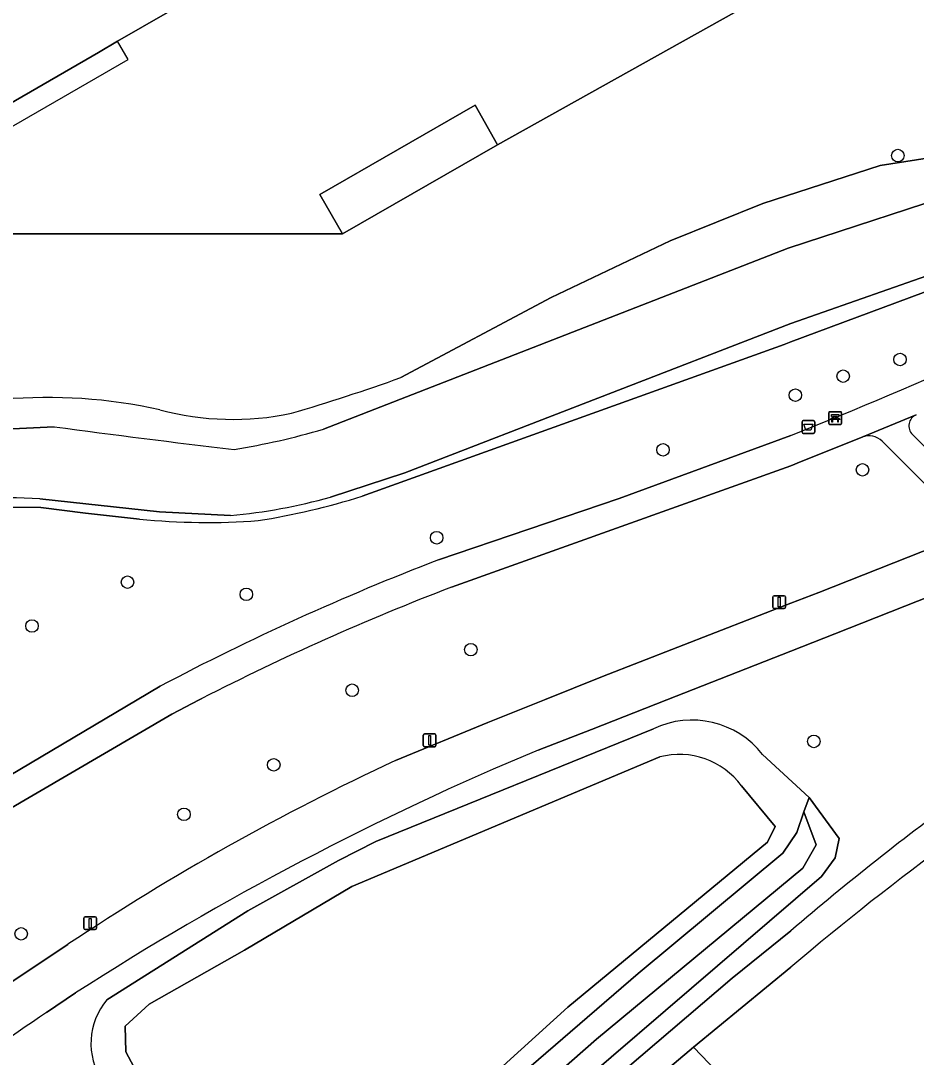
# Model space of a CAD drawing. Extents: x 159039 to 160102, y 381214 to 382524.
# Drawn here: x 159439.8 to 159509.8, y 382222.1 to 382303.1 of the extents above; entities that cross this region are included whole.
import ezdxf

# ---------------------------------------------------------------- set-up
doc = ezdxf.new("R2010")
doc.units = 0
for name, color, linetype in [('IMGEO_Afvalbak', 7, 'Continuous'), ('IMGEO_Bank', 7, 'Continuous'), ('IMGEO_Boom', 7, 'Continuous'), ('IMGEO_Erf', 7, 'Continuous'), ('IMGEO_Fietspad_gesloten', 7, 'Continuous'), ('IMGEO_Groenvoorziening', 7, 'Continuous'), ('IMGEO_Hek', 7, 'Continuous'), ('IMGEO_Lichtmast', 7, 'Continuous'), ('IMGEO_Meer_plas_ven_vijver', 7, 'Continuous'), ('IMGEO_Oever', 7, 'Continuous'), ('IMGEO_Pand', 7, 'Continuous'), ('IMGEO_Pand_overbouw', 7, 'Continuous'), ('IMGEO_Voetpad_gesloten', 7, 'Continuous'), ('IMGEO_Waterloop', 7, 'Continuous')]:
    doc.layers.add(name, color=color, linetype=linetype)

msp = doc.modelspace()

# ---------------------------------------------------------------- linework, layer by layer
at = {"layer": 'IMGEO_Afvalbak'}
for p, q in [((159500.869, 382270.924), (159500.869, 382271.724)), ((159500.869, 382271.724), (159500.869, 382270.924)), ((159500.969, 382271.824), (159501.759, 382271.824)), ((159501.759, 382271.824), (159500.969, 382271.824)), ((159501.859, 382271.724), (159501.859, 382270.924)), ((159501.859, 382270.924), (159501.859, 382271.724)), ((159501.759, 382270.824), (159500.969, 382270.824)), ((159500.969, 382270.824), (159501.759, 382270.824))]:
    msp.add_line(p, q, dxfattribs=at)
msp.add_lwpolyline([(159501.012, 382271.538), (159501.716, 382271.538), (159501.567, 382271.068), (159501.161, 382271.068), (159501.012, 382271.538)], dxfattribs=at)
for centre, start, end in [((159500.969, 382271.724), 90, 180), ((159500.969, 382271.724), 90, 180), ((159501.759, 382271.724), 0, 90), ((159501.759, 382271.724), 360, 90), ((159500.969, 382270.924), 180, 270), ((159500.969, 382270.924), 180, 270), ((159501.759, 382270.924), 270, 0), ((159501.759, 382270.924), 270, 0)]:
    msp.add_arc(centre, 0.1, start, end, dxfattribs=at)
at = {"layer": 'IMGEO_Bank'}
for p, q in [((159502.952, 382271.595), (159502.952, 382272.436)), ((159502.952, 382272.436), (159502.952, 382271.595)), ((159503.027, 382272.52), (159503.868, 382272.52)), ((159503.868, 382272.52), (159503.027, 382272.52)), ((159503.952, 382272.445), (159503.952, 382271.604)), ((159503.952, 382271.604), (159503.952, 382272.445)), ((159503.877, 382271.52), (159503.036, 382271.52)), ((159503.036, 382271.52), (159503.877, 382271.52)), ((159503.649, 382271.918), (159503.256, 382271.918)), ((159503.261, 382272.026), (159503.261, 382272.132)), ((159503.305, 382272.132), (159503.305, 382272.026)), ((159503.593, 382272.138), (159503.311, 382272.138)), ((159503.311, 382272.02), (159503.593, 382272.02)), ((159503.599, 382272.026), (159503.599, 382272.132)), ((159503.643, 382272.132), (159503.643, 382272.026))]:
    msp.add_line(p, q, dxfattribs=at)
for points in [[(159503.255, 382272.138), (159503.169, 382272.138), (159503.169, 382272.299), (159503.732, 382272.299), (159503.732, 382272.138), (159503.649, 382272.138)], [(159503.199, 382271.918), (159503.057, 382271.918), (159503.169, 382272.02), (159503.255, 382272.02)], [(159503.249, 382271.911), (159503.249, 382271.704), (159503.206, 382271.704), (159503.206, 382271.911)], [(159503.649, 382272.02), (159503.732, 382272.02), (159503.844, 382271.918), (159503.705, 382271.918)], [(159503.699, 382271.911), (159503.699, 382271.704), (159503.655, 382271.704), (159503.655, 382271.911)]]:
    msp.add_lwpolyline(points, dxfattribs=at)
for centre, radius, start, end in [((159503.03, 382272.442), 0.0779, 92.4484, 184.28452), ((159503.03, 382272.442), 0.0779, 92.4484, 184.28452), ((159503.874, 382272.442), 0.0779, 2.4484, 94.28452), ((159503.874, 382272.442), 0.0779, 2.4484, 94.28452), ((159503.03, 382271.598), 0.0779, 182.4484, 274.28452), ((159503.03, 382271.598), 0.0779, 182.4484, 274.28452), ((159503.199, 382271.911), 0.00671, 2.89567, 87.10433), ((159503.256, 382271.911), 0.00671, 92.89567, 177.10433), ((159503.254, 382272.131), 0.00671, 2.89567, 87.10433), ((159503.254, 382272.027), 0.00671, 272.89567, 357.10433), ((159503.311, 382272.131), 0.00671, 92.89567, 177.10433), ((159503.311, 382272.027), 0.00671, 182.89567, 267.10433), ((159503.593, 382272.131), 0.00671, 2.89567, 87.10433), ((159503.593, 382272.027), 0.00671, 272.89567, 357.10433), ((159503.65, 382272.131), 0.00671, 92.89567, 177.10433), ((159503.65, 382272.027), 0.00671, 182.89567, 267.10433), ((159503.648, 382271.911), 0.00671, 2.89567, 87.10433), ((159503.705, 382271.911), 0.00671, 92.89567, 177.10433), ((159503.874, 382271.598), 0.0779, 272.4484, 4.28452), ((159503.874, 382271.598), 0.0779, 272.4484, 4.28452)]:
    msp.add_arc(centre, radius, start, end, dxfattribs=at)
at = {"layer": 'IMGEO_Boom'}
for centre in [(159508.35, 382292.535), (159508.527, 382276.596), (159504.083, 382275.302), (159500.348, 382273.809), (159490.007, 382269.538), (159505.594, 382267.98), (159472.328, 382262.671), (159448.164, 382259.196), (159457.449, 382258.244), (159440.704, 382255.78), (159474.996, 382253.925), (159465.721, 382250.753), (159501.793, 382246.755), (159459.594, 382244.928), (159452.575, 382241.053), (159439.858, 382231.714)]:
    msp.add_circle(centre, 0.489, dxfattribs=at)
at = {"layer": 'IMGEO_Erf'}
for points in [[(159435.651, 382286.425), (159464.972, 382286.425), (159463.202, 382289.505), (159475.318, 382296.467), (159477.088, 382293.387), (159506.986, 382310.086), (159536.214, 382326.21), (159527.866, 382340.68)], [(159431.604, 382309.813), (159453.659, 382322.565), (159458.659, 382313.917), (159461.238, 382309.456), (159447.396, 382301.464), (159445.899, 382300.6), (159434.562, 382294.055)]]:
    msp.add_lwpolyline(points, dxfattribs=at)
at = {"layer": 'IMGEO_Fietspad_gesloten'}
for points in [[(159490.294, 382250), (159500, 382253.805), (159503.431, 382255.15), (159511.017, 382258.159), (159516.659, 382260.391), (159514.201, 382263.161), (159512.656, 382262.541), (159502.181, 382258.399), (159500, 382257.549), (159485.29, 382251.817), (159480.74, 382250), (159476.328, 382248.238), (159469.116, 382245.27)], [(159480.256, 382246.079), (159484.409, 382247.693), (159490.294, 382250)], [(159443.516, 382230.898), (159438.931, 382227.83), (159432.148, 382222.972), (159429.902, 382221.282), (159427.903, 382219.742), (159422.663, 382214.917)], [(159441.834, 382225.571), (159444.111, 382227.103)]]:
    msp.add_lwpolyline(points, dxfattribs=at)
for centre, radius, start, end in [((159569.277, 382032.603), 231.294, 112.63638, 122.76226), ((159551.394, 382068.727), 194.775, 114.98793, 123.63232), ((159550.829, 382064.088), 194.825, 124.01792, 127.14879)]:
    msp.add_arc(centre, radius, start, end, dxfattribs=at)
at = {"layer": 'IMGEO_Groenvoorziening'}
for points in [[(159515.339, 382372.061), (159511.891, 382370.07), (159511.155, 382369.645), (159526.883, 382342.383), (159527.866, 382340.68), (159536.214, 382326.21), (159506.986, 382310.086), (159477.088, 382293.387), (159464.972, 382286.425), (159435.651, 382286.425)], [(159547.724, 382310.824), (159541.95, 382302.369), (159537.496, 382296.059), (159536.096, 382294.278), (159535.034, 382293.24), (159533.7, 382292.347), (159528.586, 382289.186), (159527.535, 382288.568), (159525.136, 382287.398), (159522.75, 382286.443), (159500, 382277.972), (159499.479, 382277.784), (159466.501, 382265.917)], [(159469.532, 382275.189), (159481.278, 382281.454), (159490.556, 382285.868), (159497.804, 382288.783), (159506.961, 382291.76), (159519.156, 382293.661)], [(159509.493, 382270.739), (159516.252, 382264.005), (159526.233, 382268.476), (159534.29, 382272.606), (159544.027, 382277.859), (159550.343, 382281.458)], [(159472.478, 382260.947), (159486.589, 382265.748), (159500, 382270.652)], [(159505.555, 382270.524), (159500.814, 382268.622), (159500, 382268.296), (159473.471, 382258.808)], [(159480.74, 382250), (159485.29, 382251.817), (159500, 382257.549), (159502.181, 382258.399), (159512.656, 382262.541), (159514.201, 382263.161), (159507.128, 382270.209)], [(159449.108, 382264.131), (159444.878, 382264.603), (159441.397, 382265.024), (159436.223, 382265.065), (159433.389, 382264.737), (159436.636, 382250), (159438.071, 382243.558), (159448.924, 382250), (159450.718, 382251.065)], [(159513.323, 382249.998), (159512.558, 382253.313), (159512.354, 382254.199), (159512.306, 382254.914), (159512.183, 382255.62), (159511.987, 382256.309), (159511.72, 382256.974), (159511.385, 382257.607), (159511.017, 382258.159), (159503.431, 382255.15), (159500, 382253.805), (159490.294, 382250), (159484.409, 382247.693), (159480.256, 382246.079)], [(159453.976, 382250.108), (159453.769, 382250), (159451.639, 382248.891), (159435.826, 382239.666), (159427.843, 382234.731), (159432.148, 382222.972), (159438.931, 382227.83), (159443.516, 382230.898)], [(159469.116, 382245.27), (159476.328, 382248.238), (159480.74, 382250)], [(159489.253, 382247.736), (159467.582, 382238.936), (159464.652, 382237.444), (159457.574, 382233.516), (159446.561, 382226.556)], [(159446.561, 382226.556), (159457.574, 382233.516), (159464.652, 382237.444), (159467.582, 382238.936), (159489.253, 382247.736)], [(159497.787, 382245.73), (159501.424, 382242.369), (159503.771, 382239.166), (159503.458, 382237.66), (159502.388, 382236.192), (159473.779, 382211.622), (159462.524, 382201.494), (159459.396, 382199.075), (159454.828, 382204.989), (159454.327, 382205.354), (159453.1, 382207.521), (159451.303, 382211.143), (159446.217, 382220.234)], [(159446.217, 382220.234), (159451.303, 382211.143), (159453.1, 382207.521), (159453.388, 382207.704), (159453.735, 382207.078), (159454.864, 382207.799), (159454.595, 382210.189), (159448.044, 382222.492), (159447.997, 382224.492), (159449.854, 382226.218), (159457.301, 382230.452), (159465.686, 382235.43), (159489.754, 382245.539)], [(159496.128, 382243.282), (159498.775, 382240.101), (159498.173, 382238.877), (159482.577, 382225.976), (159466.59, 382211.48), (159459.065, 382205.579), (159456.073, 382206.774), (159454.183, 382206.273), (159454.607, 382205.509), (159454.327, 382205.354), (159454.828, 382204.989), (159460.12, 382204.205), (159471.724, 382214.524), (159488.073, 382228.612), (159499.361, 382238.034), (159500.451, 382239.649), (159501.022, 382241.245), (159501.424, 382242.369), (159497.787, 382245.73)], [(159433.177, 382219.377), (159435.118, 382213.234), (159445.476, 382217.55), (159449.076, 382208.089), (159450.401, 382204.607), (159455.156, 382192.109), (159463.378, 382200.068), (159479.891, 382214.989), (159495.419, 382228.265), (159500, 382231.964)], [(159500, 382229.122), (159492.389, 382222.863), (159504.419, 382210.303), (159510.038, 382215.685), (159516.607, 382222.092), (159518.395, 382223.837), (159520.163, 382225.561), (159526.767, 382232.003)], [(159444.111, 382227.103), (159441.834, 382225.571)], [(159492.389, 382222.863), (159487.168, 382218.47)], [(159499.41, 382205.545), (159499.575, 382205.375), (159500, 382205.789), (159500.923, 382206.688), (159504.419, 382210.303), (159492.389, 382222.863)]]:
    msp.add_lwpolyline(points, dxfattribs=at)
for points in [[(159454.828, 382204.989), (159459.396, 382199.075), (159462.524, 382201.494), (159473.779, 382211.622), (159502.388, 382236.192), (159503.458, 382237.66), (159503.771, 382239.166), (159501.424, 382242.369), (159501.022, 382241.245), (159501.966, 382238.675), (159500.924, 382236.851), (159484.805, 382223.487), (159469.399, 382209.946), (159459.38, 382200.971)], [(159454.828, 382204.989), (159459.38, 382200.971), (159469.399, 382209.946), (159484.805, 382223.487), (159500.924, 382236.851), (159501.966, 382238.675), (159501.022, 382241.245), (159500.451, 382239.649), (159499.361, 382238.034), (159488.073, 382228.612), (159471.724, 382214.524), (159460.12, 382204.205)]]:
    msp.add_lwpolyline(points, close=True, dxfattribs=at)
for centre, radius, start, end in [((159284.556, 382803.03), 574.319, 292.032306, 295.354539), ((159418.356, 382417.666), 151.389, 286.35124, 289.75759), ((159441.923, 382233.01), 40.621, 77.53841, 94.87577), ((159456.401, 382293.885), 21.967, 254.92695, 282.02186), ((159510.163, 382271.412), 0.95, 112.89057, 225.10235), ((159506.104, 382269.183), 1.449, 45.07205, 112.28007), ((159449.155, 382321.435), 58.165, 279.13444, 287.35054), ((159454.443, 382316.507), 52.647, 264.18343, 274.29799), ((159544.498, 382073.462), 200.842, 111.0136, 117.83542), ((159544.892, 382072.576), 199.457, 110.982, 117.11738), ((159492.274, 382241.433), 6.99, 37.9374, 115.60701), ((159492.274, 382241.433), 6.99, 37.9374, 115.60701), ((159647.801, 382054.553), 228.735, 122.15954, 130.25349), ((159569.277, 382032.603), 231.294, 112.63638, 122.76226), ((159491.285, 382239.733), 6.004, 36.23281, 104.76962), ((159551.394, 382068.727), 194.775, 114.98793, 123.63232), ((159642.149, 382066.052), 218.479, 126.03304, 130.58899), ((159450.509, 382223.171), 5.2, 139.38659, 214.38426), ((159450.509, 382223.171), 5.2, 139.38659, 214.38426), ((159550.829, 382064.088), 194.825, 124.01792, 127.14879)]:
    msp.add_arc(centre, radius, start, end, dxfattribs=at)
at = {"layer": 'IMGEO_Hek'}
msp.add_lwpolyline([(159511.155, 382369.645), (159536.214, 382326.21), (159506.986, 382310.086), (159477.088, 382293.387)], dxfattribs=at)
at = {"layer": 'IMGEO_Lichtmast'}
for p, q in [((159498.595, 382257.243), (159498.595, 382258.043)), ((159498.595, 382258.043), (159498.595, 382257.243)), ((159498.695, 382258.143), (159499.485, 382258.143)), ((159499.485, 382258.143), (159498.695, 382258.143)), ((159499.585, 382258.043), (159499.585, 382257.243)), ((159499.585, 382257.243), (159499.585, 382258.043)), ((159499.485, 382257.143), (159498.695, 382257.143)), ((159498.695, 382257.143), (159499.485, 382257.143)), ((159471.279, 382246.441), (159471.279, 382247.241)), ((159471.279, 382247.241), (159471.279, 382246.441)), ((159471.379, 382247.341), (159472.169, 382247.341)), ((159472.169, 382247.341), (159471.379, 382247.341)), ((159472.269, 382247.241), (159472.269, 382246.441)), ((159472.269, 382246.441), (159472.269, 382247.241)), ((159472.169, 382246.341), (159471.379, 382246.341)), ((159471.379, 382246.341), (159472.169, 382246.341)), ((159444.757, 382232.149), (159444.757, 382232.949)), ((159444.757, 382232.949), (159444.757, 382232.149)), ((159444.857, 382233.049), (159445.647, 382233.049)), ((159445.647, 382233.049), (159444.857, 382233.049)), ((159445.747, 382232.949), (159445.747, 382232.149)), ((159445.747, 382232.149), (159445.747, 382232.949)), ((159445.647, 382232.049), (159444.857, 382232.049)), ((159444.857, 382232.049), (159445.647, 382232.049))]:
    msp.add_line(p, q, dxfattribs=at)
for points in [[(159499.015, 382258.018), (159499.165, 382258.018), (159499.165, 382257.268), (159499.015, 382257.268), (159499.015, 382258.018)], [(159471.699, 382247.216), (159471.849, 382247.216), (159471.849, 382246.466), (159471.699, 382246.466), (159471.699, 382247.216)], [(159445.177, 382232.924), (159445.327, 382232.924), (159445.327, 382232.174), (159445.177, 382232.174), (159445.177, 382232.924)]]:
    msp.add_lwpolyline(points, dxfattribs=at)
for centre, start, end in [((159498.695, 382258.043), 90, 180), ((159498.695, 382258.043), 90, 180), ((159499.485, 382258.043), 0, 90), ((159499.485, 382258.043), 360, 90), ((159498.695, 382257.243), 180, 270), ((159498.695, 382257.243), 180, 270), ((159499.485, 382257.243), 270, 0), ((159499.485, 382257.243), 270, 0), ((159471.379, 382247.241), 90, 180), ((159471.379, 382247.241), 90, 180), ((159472.169, 382247.241), 0, 90), ((159472.169, 382247.241), 360, 90), ((159471.379, 382246.441), 180, 270), ((159471.379, 382246.441), 180, 270), ((159472.169, 382246.441), 270, 0), ((159472.169, 382246.441), 270, 0), ((159444.857, 382232.949), 90, 180), ((159444.857, 382232.949), 90, 180), ((159445.647, 382232.949), 0, 90), ((159445.647, 382232.949), 360, 90), ((159444.857, 382232.149), 180, 270), ((159444.857, 382232.149), 180, 270), ((159445.647, 382232.149), 270, 0), ((159445.647, 382232.149), 270, 0)]:
    msp.add_arc(centre, 0.1, start, end, dxfattribs=at)
at = {"layer": 'IMGEO_Meer_plas_ven_vijver'}
for points in [[(159489.754, 382245.539), (159465.686, 382235.43), (159457.301, 382230.452), (159449.854, 382226.218), (159447.997, 382224.492), (159448.044, 382222.492), (159454.595, 382210.189), (159454.864, 382207.799), (159453.735, 382207.078), (159454.183, 382206.273), (159456.073, 382206.774), (159459.065, 382205.579), (159466.59, 382211.48), (159482.577, 382225.976), (159498.173, 382238.877)], [(159498.173, 382238.877), (159498.775, 382240.101), (159496.128, 382243.282)]]:
    msp.add_lwpolyline(points, dxfattribs=at)
msp.add_arc((159491.285, 382239.733), 6.004, 36.23281, 104.76962, dxfattribs=at)
at = {"layer": 'IMGEO_Oever'}
for points in [[(159466.501, 382265.917), (159499.479, 382277.784), (159500, 382277.972), (159522.75, 382286.443), (159525.136, 382287.398), (159527.535, 382288.568), (159528.586, 382289.186), (159533.7, 382292.347), (159535.034, 382293.24), (159536.096, 382294.278), (159537.496, 382296.059), (159541.95, 382302.369), (159547.724, 382310.824)], [(159519.156, 382293.661), (159506.961, 382291.76), (159497.804, 382288.783), (159490.556, 382285.868), (159481.278, 382281.454), (159469.532, 382275.189)], [(159463.471, 382271.164), (159499.796, 382285.312), (159514.458, 382290.086)], [(159520.206, 382286.492), (159500, 382279.416), (159469.847, 382267.745), (159464.024, 382265.853)], [(159429.077, 382271.513), (159430.699, 382270.876), (159432.342, 382270.589), (159436.983, 382271.082), (159442.445, 382271.349)], [(159426.411, 382263.728), (159429.621, 382264.234), (159433.389, 382264.737), (159436.223, 382265.065), (159441.397, 382265.024), (159444.878, 382264.603), (159449.108, 382264.131)], [(159456.213, 382264.418), (159450.668, 382264.706), (159441.326, 382265.712)]]:
    msp.add_lwpolyline(points, dxfattribs=at)
for centre, radius, start, end in [((159418.356, 382417.666), 151.389, 286.35124, 289.75759), ((159441.923, 382233.01), 40.621, 77.53841, 94.87577), ((159456.401, 382293.885), 21.967, 254.92695, 282.02186), ((159534.979, 382947.483), 682.436, 262.20707, 263.396406), ((159447.989, 382322.972), 54.072, 279.05544, 286.63833), ((159438.488, 382220.852), 44.95, 86.38032, 98.90387), ((159452.857, 382304.661), 40.382, 274.76694, 286.05312), ((159449.155, 382321.435), 58.165, 279.13444, 287.35054), ((159454.443, 382316.507), 52.647, 264.18343, 274.29799)]:
    msp.add_arc(centre, radius, start, end, dxfattribs=at)
at = {"layer": 'IMGEO_Pand'}
for points in [[(159461.238, 382309.456), (159458.659, 382313.917), (159453.659, 382322.565), (159431.604, 382309.813), (159431.254, 382310.419), (159429.488, 382313.474), (159429.272, 382313.35), (159429.888, 382312.286), (159427.933, 382311.156), (159429.069, 382309.192), (159429.419, 382308.586), (159418.681, 382302.378), (159421.174, 382298.044), (159423.264, 382294.396), (159426.232, 382289.246), (159433.795, 382293.612), (159434.562, 382294.055), (159445.899, 382300.6), (159447.396, 382301.464)], [(159477.088, 382293.387), (159475.318, 382296.467), (159463.202, 382289.505), (159464.972, 382286.425)]]:
    msp.add_lwpolyline(points, close=True, dxfattribs=at)
at = {"layer": 'IMGEO_Pand_overbouw'}
msp.add_lwpolyline([(159448.216, 382300.043), (159447.396, 382301.464), (159445.899, 382300.6), (159434.562, 382294.055), (159435.383, 382292.633)], close=True, dxfattribs=at)
at = {"layer": 'IMGEO_Voetpad_gesloten'}
for points in [[(159473.471, 382258.808), (159500, 382268.296), (159500.814, 382268.622), (159505.555, 382270.524), (159505.63, 382270.56), (159509.794, 382272.287)], [(159509.794, 382272.287), (159505.63, 382270.56), (159505.555, 382270.524)], [(159500, 382270.652), (159486.589, 382265.748), (159472.478, 382260.947)], [(159507.128, 382270.209), (159514.201, 382263.161), (159516.252, 382264.005), (159509.493, 382270.739)], [(159450.718, 382251.065), (159448.924, 382250), (159438.071, 382243.558), (159431.799, 382239.843), (159429.194, 382238.532)], [(159426.267, 382239.449), (159426.342, 382239.167), (159427.843, 382234.731), (159435.826, 382239.666), (159451.639, 382248.891), (159453.769, 382250), (159453.976, 382250.108)], [(159500, 382231.964), (159495.419, 382228.265), (159479.891, 382214.989), (159463.378, 382200.068), (159455.156, 382192.109), (159453.004, 382190.024), (159448.612, 382185.769)], [(159487.168, 382218.47), (159492.389, 382222.863), (159500, 382229.122)]]:
    msp.add_lwpolyline(points, dxfattribs=at)
for centre, radius, start, end in [((159284.556, 382803.03), 574.319, 292.032306, 295.354539), ((159510.163, 382271.412), 0.95, 112.89057, 225.10235), ((159506.104, 382269.183), 1.449, 45.07205, 112.28007), ((159544.498, 382073.462), 200.842, 111.0136, 117.83542), ((159544.892, 382072.576), 199.457, 110.982, 117.11738), ((159647.801, 382054.553), 228.735, 122.15954, 130.25349), ((159642.149, 382066.052), 218.479, 126.03304, 130.58899)]:
    msp.add_arc(centre, radius, start, end, dxfattribs=at)
at = {"layer": 'IMGEO_Waterloop'}
for points in [[(159514.458, 382290.086), (159499.796, 382285.312), (159463.471, 382271.164)], [(159464.024, 382265.853), (159469.847, 382267.745), (159500, 382279.416), (159520.206, 382286.492)], [(159442.445, 382271.349), (159436.983, 382271.082), (159432.342, 382270.589), (159430.699, 382270.876), (159429.077, 382271.513)], [(159441.326, 382265.712), (159450.668, 382264.706), (159456.213, 382264.418)]]:
    msp.add_lwpolyline(points, dxfattribs=at)
for centre, radius, start, end in [((159534.979, 382947.483), 682.436, 262.20707, 263.396406), ((159447.989, 382322.972), 54.072, 279.05544, 286.63833), ((159438.488, 382220.852), 44.95, 86.38032, 98.90387), ((159452.857, 382304.661), 40.382, 274.76694, 286.05312)]:
    msp.add_arc(centre, radius, start, end, dxfattribs=at)

doc.saveas('drawing.dxf')
